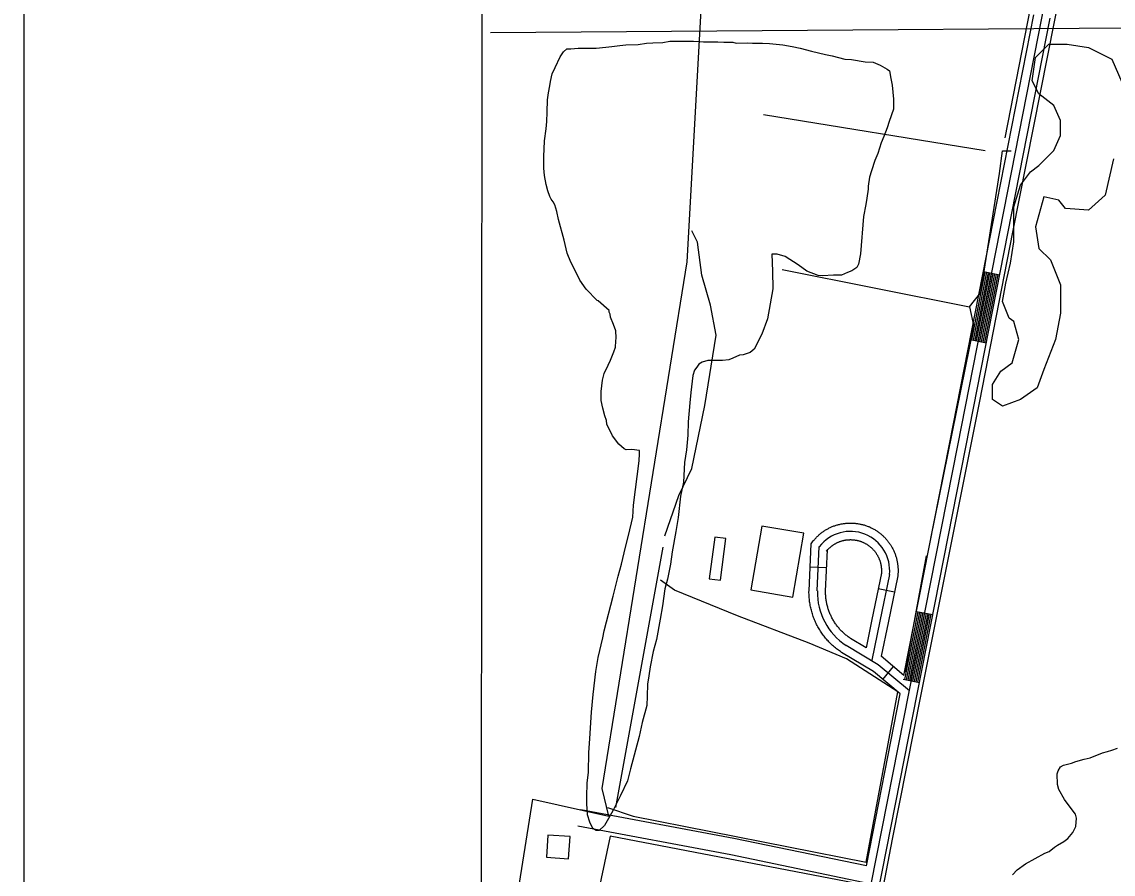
# Model space of a CAD drawing. Extents: x 3250478 to 3288318, y 788638 to 816472.
# Drawn here: x 3253812 to 3255782, y 801325 to 802863 of the extents above; entities that cross this region are included whole.
import ezdxf

# ---------------------------------------------------------------- set-up
doc = ezdxf.new("R2010")
doc.units = 0
for name, color, linetype in [('V-ANNO-SYMB', 7, 'Continuous'), ('V-BLDG-OTLN', 7, 'Continuous'), ('V-GRID-FRAM', 7, 'Continuous'), ('V-ROAD-CNTR', 7, 'Continuous'), ('V-SITE-VEGE', 7, 'Continuous'), ('V-TOPO-SHOR', 7, 'Continuous'), ('V-UTIL-LINE', 7, 'Continuous')]:
    doc.layers.add(name, color=color, linetype=linetype)

msp = doc.modelspace()

# ---------------------------------------------------------------- linework, layer by layer
at = {"layer": 'V-ANNO-SYMB'}
msp.add_lwpolyline([(3253811.8, 789856.3), (3286895, 789846.6), (3286901.6, 812763.2), (3253818.4, 812772.8), (3253811.8, 789856.3)], dxfattribs=at)
at = {"layer": 'V-BLDG-OTLN'}
for points in [[(3255147.9, 801953.1), (3255127.9, 801837.8), (3255203.4, 801824.7), (3255223.4, 801940)], [(3255062.7, 801933.1), (3255052.7, 801857.9), (3255073, 801855.2), (3255083, 801930.4)], [(3254798.8, 801352.7), (3254801.5, 801392.6), (3254761.6, 801395.3), (3254758.9, 801355.4)]]:
    msp.add_lwpolyline(points, close=True, dxfattribs=at)
at = {"layer": 'V-GRID-FRAM'}
msp.add_lwpolyline([(3254649.6, 812209.1), (3286070.1, 812200), (3286072.7, 794013.5), (3254636.4, 794022.7), (3254649.6, 812209.1)], dxfattribs=at)
at = {"layer": 'V-ROAD-CNTR'}
for p, q in [((3255547.9, 802412.3), (3255577.3, 802406.5)), ((3255523.8, 802289.6), (3255553.2, 802283.9)), ((3255234.8, 801879.5), (3255264.8, 801878.2)), ((3255387, 801833.6), (3255357.6, 801839.7)), ((3255427.1, 801799.1), (3255456.5, 801793.3)), ((3255366.2, 801676.4), (3255385.5, 801699.4)), ((3255402.9, 801676.5), (3255432.3, 801670.7))]:
    msp.add_line(p, q, dxfattribs=at)
for points in [[(3255286.8, 801011.4), (3255501.5, 802098.2), (3255653.6, 802872.8), (3255791.3, 803582.8), (3255890.8, 804098.8), (3255971.6, 804514.4), (3256065.6, 805024.8), (3256119, 805300.9)], [(3255404.3, 801683.6), (3255486.7, 802101.1), (3255638.8, 802875.7)], [(3255301.5, 801008.4), (3255516.2, 802095.3), (3255668.3, 802870)], [(3255526.7, 802289.1), (3255550.8, 802411.7)], [(3255529.7, 802288.5), (3255553.7, 802411.1)], [(3255532.6, 802287.9), (3255556.7, 802410.6)], [(3255535.5, 802287.3), (3255559.6, 802410)], [(3255538.5, 802286.8), (3255562.6, 802409.4)], [(3255541.4, 802286.2), (3255565.5, 802408.8)], [(3255544.4, 802285.6), (3255568.5, 802408.3)], [(3255547.3, 802285), (3255571.4, 802407.7)], [(3255550.3, 802284.4), (3255574.4, 802407.1)], [(3255397.7, 801650), (3255349.2, 801690.7), (3255291.8, 801724.9), (3255289.7, 801726.4), (3255287.8, 801727.7), (3255286, 801729), (3255284.2, 801730.4), (3255282.3, 801731.8), (3255280.6, 801733.2), (3255278.9, 801734.6), (3255277.1, 801736.1), (3255275.4, 801737.6), (3255273.7, 801739.2), (3255272.1, 801740.8), (3255270.5, 801742.3), (3255268.9, 801744), (3255267.3, 801745.7), (3255265.9, 801747.3), (3255264.3, 801749), (3255262.9, 801750.8), (3255261.4, 801752.6), (3255260, 801754.4), (3255258.7, 801756.1), (3255257.3, 801758), (3255256, 801759.9), (3255254.7, 801761.7), (3255253.5, 801763.6), (3255252.3, 801765.6), (3255251.1, 801767.5), (3255250, 801769.5), (3255248.8, 801771.5), (3255247.7, 801773.5), (3255246.7, 801775.5), (3255245.7, 801777.5), (3255244.7, 801779.6), (3255243.8, 801781.7), (3255242.9, 801783.7), (3255242.1, 801785.8), (3255241.2, 801788), (3255240.5, 801790.1), (3255239.7, 801792.2), (3255239, 801794.4), (3255238.3, 801796.6), (3255237.7, 801798.8), (3255237.1, 801801), (3255236.5, 801803.2), (3255236, 801805.4), (3255235.5, 801807.6), (3255235.1, 801809.8), (3255234.7, 801812.1), (3255234.3, 801814.3), (3255234, 801816.6), (3255233.7, 801818.8), (3255233.5, 801821.1), (3255233.3, 801823.4), (3255233.1, 801825.6), (3255233, 801827.9), (3255232.9, 801830.2), (3255232.8, 801832.5), (3255232.8, 801834.7), (3255232.9, 801836.4), (3255236.8, 801921.3), (3255240.6, 801926.2), (3255241.5, 801927.4), (3255242.5, 801928.5), (3255243.4, 801929.6), (3255244.5, 801930.8), (3255245.5, 801931.8), (3255246.5, 801932.9), (3255247.6, 801934), (3255248.7, 801935.1), (3255249.8, 801936.1), (3255250.9, 801937), (3255252, 801938), (3255253.2, 801939), (3255254.4, 801940), (3255255.5, 801940.9), (3255256.7, 801941.8), (3255257.9, 801942.7), (3255259.2, 801943.5), (3255260.4, 801944.4), (3255261.6, 801945.2), (3255262.9, 801946), (3255264.2, 801946.7), (3255265.5, 801947.5), (3255266.8, 801948.2), (3255268.2, 801948.9), (3255269.5, 801949.6), (3255270.8, 801950.2), (3255272.2, 801950.9), (3255273.6, 801951.5), (3255274.9, 801952.1), (3255276.3, 801952.6), (3255277.7, 801953.2), (3255279.2, 801953.7), (3255280.6, 801954.1), (3255282, 801954.6), (3255283.5, 801955.1), (3255284.9, 801955.5), (3255286.3, 801955.8), (3255287.8, 801956.2)], [(3255287.8, 801956.2), (3255289.3, 801956.6), (3255290.7, 801956.9), (3255292.2, 801957.1), (3255293.6, 801957.4), (3255295.2, 801957.6), (3255296.6, 801957.8), (3255298.1, 801958), (3255299.6, 801958.2), (3255301.1, 801958.3), (3255302.6, 801958.4), (3255304.1, 801958.5), (3255305.6, 801958.5), (3255307.1, 801958.6), (3255308.6, 801958.6), (3255310.1, 801958.5), (3255311.6, 801958.5), (3255313.1, 801958.4), (3255314.6, 801958.3), (3255316.1, 801958.2), (3255317.6, 801958), (3255319.1, 801957.8), (3255320.5, 801957.6), (3255322, 801957.4), (3255323.5, 801957.1), (3255325, 801956.8), (3255326.4, 801956.5), (3255327.9, 801956.2), (3255329.4, 801955.8), (3255330.8, 801955.4), (3255332.3, 801955), (3255333.7, 801954.5), (3255335.1, 801954.1), (3255336.5, 801953.6), (3255337.9, 801953.1), (3255339.4, 801952.5), (3255340.7, 801952), (3255342.1, 801951.4), (3255343.4, 801950.8), (3255344.9, 801950.1), (3255346.2, 801949.5), (3255347.5, 801948.8), (3255348.8, 801948.1), (3255350.1, 801947.4), (3255351.5, 801946.6), (3255352.7, 801945.8), (3255354, 801945.1), (3255355.3, 801944.2), (3255356.5, 801943.4), (3255357.7, 801942.5), (3255358.9, 801941.6), (3255360.1, 801940.7), (3255361.3, 801939.8), (3255362.5, 801938.8), (3255363.6, 801937.9), (3255364.8, 801936.9), (3255365.9, 801935.9), (3255367, 801934.9), (3255368, 801933.9), (3255369.1, 801932.8), (3255370.2, 801931.7), (3255371.2, 801930.6), (3255372.2, 801929.5), (3255373.1, 801928.4), (3255374.1, 801927.2), (3255375.1, 801926), (3255376, 801924.9), (3255376.9, 801923.7), (3255377.8, 801922.4), (3255378.6, 801921.2), (3255379.5, 801920), (3255380.3, 801918.7), (3255381.1, 801917.4), (3255381.8, 801916.1), (3255382.6, 801914.9), (3255383.3, 801913.5), (3255384, 801912.2), (3255384.7, 801910.9), (3255385.3, 801909.5), (3255386, 801908.2), (3255386.6, 801906.8), (3255387.2, 801905.4), (3255387.7, 801904.1), (3255388.3, 801902.6), (3255388.8, 801901.2), (3255389.3, 801899.8), (3255389.7, 801898.4), (3255390.2, 801896.9), (3255390.6, 801895.5), (3255391, 801894.1), (3255391.3, 801892.6), (3255391.7, 801891.1), (3255392, 801889.6), (3255392.2, 801888.2), (3255392.5, 801886.7), (3255392.7, 801885.2), (3255392.9, 801883.7), (3255393.1, 801882.3), (3255393.3, 801880.7), (3255393.4, 801879.3), (3255393.5, 801877.8)], [(3255335.8, 801733.6), (3255307.8, 801750.3), (3255306.6, 801751.1), (3255305.2, 801752.1), (3255303.8, 801753.2), (3255302.3, 801754.2), (3255301, 801755.3), (3255299.6, 801756.4), (3255298.2, 801757.5), (3255296.9, 801758.6), (3255295.6, 801759.8), (3255294.3, 801761), (3255293.1, 801762.2), (3255291.8, 801763.5), (3255290.6, 801764.7), (3255289.4, 801766), (3255288.2, 801767.3), (3255287.1, 801768.6), (3255286, 801770), (3255284.9, 801771.3), (3255283.8, 801772.7), (3255282.7, 801774.1), (3255281.7, 801775.5), (3255280.7, 801776.9), (3255279.7, 801778.4), (3255278.7, 801779.8), (3255277.8, 801781.3), (3255276.9, 801782.8), (3255276, 801784.3), (3255275.1, 801785.8), (3255274.3, 801787.4), (3255273.5, 801789), (3255272.7, 801790.5), (3255272, 801792.1), (3255271.3, 801793.7), (3255270.6, 801795.3), (3255269.9, 801797), (3255269.3, 801798.5), (3255268.7, 801800.2), (3255268.1, 801801.9), (3255267.6, 801803.5), (3255267.1, 801805.2), (3255266.6, 801806.9), (3255266.1, 801808.6), (3255265.7, 801810.3), (3255265.3, 801812), (3255264.9, 801813.7), (3255264.6, 801815.4), (3255264.3, 801817.1), (3255264, 801818.9), (3255263.7, 801820.6), (3255263.5, 801822.3), (3255263.3, 801824.1), (3255263.2, 801825.8), (3255263, 801827.6), (3255262.9, 801829.4), (3255262.9, 801831.1), (3255262.8, 801832.8), (3255262.8, 801834.6), (3255262.8, 801835.5), (3255266.3, 801910.4), (3255264, 801907.5), (3255264.6, 801908.2), (3255265.3, 801909), (3255265.9, 801909.8), (3255266.5, 801910.5), (3255267.2, 801911.2), (3255267.9, 801911.9), (3255268.6, 801912.6), (3255269.3, 801913.2), (3255270, 801913.9), (3255270.8, 801914.6), (3255271.5, 801915.2), (3255272.2, 801915.8), (3255273, 801916.4), (3255273.8, 801917.1), (3255274.5, 801917.6), (3255275.3, 801918.2), (3255276.1, 801918.8), (3255276.9, 801919.3), (3255277.8, 801919.8), (3255278.6, 801920.4), (3255279.4, 801920.9), (3255280.3, 801921.3), (3255281.1, 801921.8), (3255282, 801922.3), (3255282.9, 801922.7), (3255283.7, 801923.2), (3255284.6, 801923.6), (3255285.5, 801923.9), (3255286.4, 801924.3), (3255287.3, 801924.7), (3255288.2, 801925), (3255289.1, 801925.4), (3255290.1, 801925.7), (3255291, 801926), (3255291.9, 801926.3), (3255292.9, 801926.5), (3255293.8, 801926.8), (3255294.7, 801927)], [(3255294.7, 801927), (3255295.7, 801927.3), (3255296.6, 801927.5), (3255297.6, 801927.6), (3255298.6, 801927.8), (3255299.5, 801928), (3255300.5, 801928.1), (3255301.5, 801928.2), (3255302.4, 801928.3), (3255303.4, 801928.4), (3255304.4, 801928.5), (3255305.4, 801928.5), (3255306.4, 801928.5), (3255307.3, 801928.6), (3255308.3, 801928.6), (3255309.3, 801928.5), (3255310.2, 801928.5), (3255311.2, 801928.5), (3255312.2, 801928.4), (3255313.2, 801928.3), (3255314.1, 801928.2), (3255315.1, 801928.1), (3255316.1, 801927.9), (3255317.1, 801927.8), (3255318, 801927.6), (3255319, 801927.4), (3255319.9, 801927.2), (3255320.9, 801927), (3255321.8, 801926.8), (3255322.8, 801926.5), (3255323.7, 801926.2), (3255324.6, 801926), (3255325.6, 801925.6), (3255326.5, 801925.3), (3255327.4, 801925), (3255328.3, 801924.7), (3255329.2, 801924.3), (3255330.1, 801923.9), (3255331, 801923.5), (3255331.9, 801923.1), (3255332.7, 801922.7), (3255333.6, 801922.2), (3255334.5, 801921.7), (3255335.4, 801921.3), (3255336.2, 801920.8), (3255337, 801920.3), (3255337.9, 801919.8), (3255338.7, 801919.2), (3255339.5, 801918.7), (3255340.3, 801918.1), (3255341.1, 801917.6), (3255341.8, 801917), (3255342.6, 801916.4), (3255343.3, 801915.8), (3255344.1, 801915.1), (3255344.9, 801914.5), (3255345.6, 801913.8), (3255346.3, 801913.1), (3255347, 801912.5), (3255347.7, 801911.8), (3255348.3, 801911.1), (3255349, 801910.4), (3255349.7, 801909.6), (3255350.3, 801908.9), (3255350.9, 801908.2), (3255351.5, 801907.4), (3255352.2, 801906.6), (3255352.8, 801905.8), (3255353.3, 801905.1), (3255353.9, 801904.3), (3255354.4, 801903.5), (3255355, 801902.6), (3255355.5, 801901.8), (3255356, 801901), (3255356.5, 801900.1), (3255356.9, 801899.3), (3255357.4, 801898.4), (3255357.8, 801897.5), (3255358.3, 801896.6), (3255358.7, 801895.8), (3255359, 801894.9), (3255359.4, 801894), (3255359.8, 801893), (3255360.2, 801892.2), (3255360.5, 801891.3), (3255360.8, 801890.3), (3255361.1, 801889.4), (3255361.4, 801888.5), (3255361.7, 801887.5), (3255361.9, 801886.5), (3255362.1, 801885.6), (3255362.4, 801884.7), (3255362.6, 801883.7), (3255362.7, 801882.8), (3255362.9, 801881.8), (3255363.1, 801880.8), (3255363.2, 801879.9), (3255363.3, 801878.9), (3255363.4, 801877.9), (3255363.5, 801877), (3255363.6, 801876)], [(3255247.8, 801836), (3255251.5, 801915.9)], [(3255363.6, 801876), (3255363.6, 801875), (3255363.7, 801874), (3255363.7, 801873.1), (3255363.7, 801872.1), (3255363.6, 801871.1), (3255363.6, 801870.1), (3255363.6, 801869.2), (3255363.5, 801868.1), (3255363.4, 801867.3), (3255363.5, 801868.1), (3255346.1, 801784.3), (3255335.8, 801733.6)], [(3255393.5, 801877.8), (3255393.6, 801876.3), (3255393.6, 801874.8), (3255393.7, 801873.2), (3255393.7, 801871.8), (3255393.6, 801870.3), (3255393.6, 801868.8), (3255393.5, 801867.3), (3255393.4, 801865.8), (3255393.3, 801864.2), (3255393.1, 801863.2), (3255375.5, 801778.3), (3255363.2, 801718.1)], [(3255378.3, 801865.7), (3255360.8, 801781.3), (3255346.5, 801711.3)], [(3255405.8, 801675.9), (3255430.1, 801798.5)], [(3255408.8, 801675.3), (3255433, 801797.9)], [(3255411.7, 801674.7), (3255435.9, 801797.4)], [(3255414.7, 801674.1), (3255438.9, 801796.8)], [(3255417.6, 801673.6), (3255441.8, 801796.2)], [(3255420.5, 801673), (3255444.8, 801795.6)], [(3255423.5, 801672.4), (3255447.7, 801795)], [(3255426.4, 801671.8), (3255450.7, 801794.4)], [(3255429.4, 801671.2), (3255453.6, 801793.9)], [(3255414.1, 801655.8), (3255357.9, 801702.9), (3255299.8, 801737.6)], [(3255404.3, 801683.6), (3255363.2, 801718.1)], [(3255336.4, 801339.6), (3255397.7, 801650)], [(3255336.4, 801339.6), (3255097.3, 801389.3), (3254821, 801440.8)], [(3255330.5, 801310.1), (3255091.5, 801359.9), (3254815.5, 801411.3)]]:
    msp.add_lwpolyline(points, dxfattribs=at)
for centre, radius, start, end in [((3255307.7, 801872.6), 70.9, 354.3491, 142.4267), ((3255363.2, 801834), 115.3, 179.0338, 236.6896)]:
    msp.add_arc(centre, radius, start, end, dxfattribs=at)
at = {"layer": 'V-SITE-VEGE'}
for points in [[(3254852, 802359.6), (3254850.2, 802360.4), (3254830.3, 802380.8), (3254819.3, 802396.7), (3254809.2, 802418.1), (3254802.9, 802429.6), (3254796.4, 802445.7), (3254790.8, 802468.9), (3254780.5, 802506.3), (3254777.7, 802520.6), (3254773.9, 802533.1), (3254771.2, 802538.4), (3254767.6, 802542.8), (3254764.8, 802548.1), (3254761.1, 802557.9), (3254758.3, 802569.5), (3254755.4, 802585.6), (3254754.4, 802599), (3254754.1, 802620.5), (3254754.9, 802633), (3254755.6, 802648.2), (3254758.1, 802669.7), (3254759.7, 802683.1), (3254760.4, 802700.1), (3254761, 802722.5), (3254762.7, 802735), (3254765.2, 802747.6), (3254766, 802755.7), (3254769.4, 802769.1), (3254774.7, 802780.8), (3254783.4, 802799.7), (3254789.5, 802808.7), (3254795.7, 802814.1), (3254802.9, 802814.2), (3254816.3, 802815.3), (3254848.5, 802815.6), (3254866.3, 802817.6), (3254877.1, 802818.6), (3254891.4, 802820.6), (3254902.1, 802821.6), (3254924.4, 802821.9), (3254939.6, 802824.7), (3254951.2, 802824.9), (3254969.1, 802826), (3254981.6, 802827.9), (3255024.5, 802828.4), (3255042.4, 802826.8), (3255068.4, 802827.1), (3255079.1, 802826.3), (3255095.2, 802826.5), (3255101.5, 802824.8), (3255122, 802825.1), (3255131, 802824.3), (3255148.9, 802824.5), (3255161.4, 802823.7), (3255185.6, 802821.3), (3255202.6, 802818.8), (3255217, 802815.4), (3255237.6, 802810.3), (3255262.7, 802804.3), (3255274.4, 802801.8), (3255297.7, 802795.8), (3255309.3, 802795), (3255334.4, 802790.8), (3255348.7, 802790.1), (3255361.3, 802784.9), (3255373.9, 802777.9), (3255378.4, 802774.4), (3255380.4, 802761), (3255383.2, 802748.5), (3255385.3, 802723.5), (3255385.5, 802705.6), (3255377.7, 802683.1), (3255374.2, 802671.5), (3255368.1, 802656.2), (3255362.9, 802644.5), (3255356.9, 802625.6), (3255351.7, 802613.1), (3255345.6, 802594.2), (3255342.2, 802582.5), (3255339.7, 802566.4), (3255339.7, 802561.1), (3255337.2, 802544.9), (3255335.6, 802533.3), (3255331.4, 802511.8), (3255325.9, 802444.6), (3255322.5, 802425.8), (3255319, 802419.5), (3255310.1, 802414), (3255302.1, 802410.4), (3255291.4, 802405.8), (3255277.1, 802405.6), (3255257.5, 802404.5), (3255249.4, 802405.3), (3255228.8, 802413.1), (3255213.4, 802424.5), (3255190, 802439.5), (3255175.6, 802443.8), (3255165.8, 802443.7), (3255167, 802413.3), (3255167.4, 802381.1)], [(3255782.5, 802616.1), (3255767.6, 802550.2), (3255737.6, 802523.2), (3255695.7, 802526.2), (3255683.8, 802541.2), (3255656.8, 802547.2), (3255641.8, 802493.2), (3255647.8, 802454.3), (3255668.8, 802433.3), (3255686.7, 802388.4), (3255686.7, 802337.5), (3255677.8, 802289.5), (3255656.8, 802235.6), (3255644.8, 802202.7), (3255614.9, 802181.7), (3255582, 802169.7), (3255564, 802181.7), (3255564, 802208.6), (3255579, 802232.6), (3255599.9, 802247.6), (3255611.9, 802289.5), (3255602.9, 802322.5), (3255594, 802328.5), (3255582, 802358.4), (3255588, 802391.4), (3255596.9, 802427.3), (3255602.9, 802466.3), (3255602.9, 802529.2), (3255614.9, 802568.1), (3255632.9, 802592.1), (3255647.8, 802604.1), (3255674.8, 802631.1), (3255686.7, 802658), (3255686.7, 802685), (3255674.8, 802711.9), (3255647.8, 802732.9), (3255635.9, 802756.9), (3255641.8, 802798.8), (3255665.8, 802822.8), (3255698.7, 802822.8), (3255737.6, 802816.8), (3255779.5, 802795.8), (3255797.5, 802753.9)], [(3255167.4, 802381.1), (3255158.2, 802327.3), (3255147.8, 802299.5), (3255133.8, 802272.5), (3255126.7, 802266.1), (3255114.2, 802262.4), (3255107.1, 802261.4), (3255095.5, 802255.9), (3255088.4, 802253.2), (3255076.8, 802252.1), (3255050, 802251.8), (3255040.2, 802249), (3255033.9, 802245.4), (3255030.4, 802240), (3255026, 802234.6), (3255023.4, 802224.7), (3255021.8, 802214.8), (3255019.3, 802194.2), (3255017.8, 802175.4), (3255014.6, 802141.4), (3255014, 802117.3), (3255011.6, 802090.4), (3255008.3, 802068), (3255006, 802032.2), (3255000.9, 802007.1), (3254996.9, 801968.6), (3254992.7, 801943.5), (3254986, 801906.8), (3254982.7, 801884.4), (3254977.6, 801857.5), (3254972.4, 801839.5), (3254968.3, 801809.1), (3254964.1, 801784.9), (3254957.4, 801748.1), (3254951.4, 801726.6), (3254946.3, 801698.8), (3254943.8, 801682.7), (3254941.3, 801667.5), (3254940.7, 801646), (3254940, 801629), (3254931.4, 801598.5), (3254926.3, 801573.4), (3254910.9, 801515.1), (3254904.9, 801493.5), (3254892.7, 801466.6), (3254879.6, 801440.5), (3254870.8, 801425.2), (3254863.8, 801412.6), (3254854.1, 801403.5), (3254848.7, 801403.5), (3254842.4, 801407), (3254836.9, 801418.5), (3254833.2, 801431.9), (3254832, 801452.5), (3254831.9, 801465), (3254832.5, 801489.1), (3254835, 801508.8), (3254835.5, 801543.7), (3254836.9, 801569.7), (3254840, 801617.1), (3254843.2, 801649.3), (3254848.1, 801690.5), (3254852.2, 801715.6), (3254860.8, 801751.5), (3254863.3, 801764.1), (3254879.6, 801826.8), (3254888.1, 801862.7), (3254894.1, 801884.2), (3254901.8, 801914.7), (3254906.9, 801936.3), (3254914.6, 801969.4), (3254916.1, 801990.9), (3254926, 802070.6), (3254926.7, 802083.2), (3254926.6, 802089.4), (3254913.2, 802091.1), (3254902.5, 802090.9), (3254898.9, 802092.7), (3254889.8, 802100.6), (3254878, 802115.7), (3254867.9, 802137), (3254867, 802143.3), (3254864.2, 802152.2), (3254860.5, 802165.6), (3254857.6, 802179.9), (3254857.4, 802196), (3254859.9, 802216.6), (3254863.3, 802228.2), (3254870.3, 802243.5), (3254874.7, 802252.5), (3254880.7, 802267.8), (3254883.3, 802275.8), (3254884.1, 802286.6), (3254884.9, 802292.9), (3254883.9, 802305.4), (3254880.2, 802317), (3254874.7, 802330.3), (3254873.7, 802335.7), (3254871.9, 802339.2), (3254871.8, 802341.9), (3254852, 802359.6)], [(3255600, 801323.6), (3255608.8, 801332.6), (3255623.9, 801343.6), (3255658.6, 801362.7), (3255666.6, 801365.5), (3255676.3, 801373.7), (3255681.6, 801377.3), (3255693.2, 801383.7), (3255700.3, 801389.1), (3255709.1, 801400), (3255714.3, 801410.8), (3255716, 801426), (3255714.1, 801433.1), (3255702.3, 801448.2), (3255694.1, 801459.7), (3255684.1, 801477.5), (3255681.3, 801486.4), (3255681, 801506.1), (3255682.8, 801511.5), (3255687.2, 801518.7), (3255692.5, 801521.4), (3255706.8, 801525.2), (3255714.8, 801527.9), (3255729.9, 801532.6), (3255740.6, 801534.5), (3255762.9, 801543.7), (3255771.8, 801546.5), (3255779.8, 801548.4), (3255789.6, 801552.1)]]:
    msp.add_lwpolyline(points, dxfattribs=at)
at = {"layer": 'V-TOPO-SHOR'}
for p, q in [((3255551.1, 802630.5), (3255150.7, 802695.2)), ((3255452.8, 801930.4), (3255530.4, 802312.7)), ((3254884.3, 801444.9), (3254969.7, 801915.1)), ((3255406.2, 801690.2), (3255445, 801899.4))]:
    msp.add_line(p, q, dxfattribs=at)
for points in [[(3254859.5, 801479.7), (3255013.1, 802430.1), (3255043.9, 802982), (3255166.8, 803901.8)], [(3255587.3, 802653.7), (3255683, 803147.1), (3255727, 803340.9), (3255765.8, 803570.8), (3255778.8, 803568.2)], [(3256176.4, 802875.7), (3255688.1, 802927.6), (3255600.2, 802483.2), (3255540.7, 802178.4), (3255434.6, 801648.8), (3255382.9, 801387.9), (3255225, 800561.3), (3255183.6, 800377.9), (3255194, 800362.4), (3255209.5, 800367.5), (3255232.7, 800385.6), (3255444.6, 800455.3), (3255522.1, 800457.9), (3255533.8, 800482.1)], [(3255522.6, 802348.9), (3255543.3, 802374.7), (3255577, 802589.2), (3255582.1, 802630.5), (3255597.6, 802630.5)], [(3254972.3, 801935.7), (3254998.1, 802008.1), (3255021.4, 802057.1), (3255044.7, 802170.8), (3255065.4, 802297.4), (3255055, 802351.6), (3255039.6, 802405.9), (3255031.8, 802465.3), (3255021.5, 802486)], [(3255184.2, 802416.2), (3255522.6, 802348.9), (3255530.4, 802312.7)], [(3254868.8, 801444.9), (3254915.3, 801429.4), (3255336.3, 801346.6), (3255393.3, 801654), (3255300.3, 801713.5), (3255233.1, 801741.9), (3255104, 801791), (3254990.3, 801837.6), (3254964.5, 801855.7)], [(3254744.6, 800930.9), (3254796.4, 801204.7), (3254718.9, 801220.2), (3254700.8, 801225.4), (3254698.2, 801233.1), (3254734.4, 801460.5), (3254871.4, 801429.4), (3254859.5, 801479.7)], [(3255142.3, 800349.5), (3255256.1, 800925.5), (3255318.2, 801232.9), (3255331.2, 801305.3), (3254873.9, 801393.2), (3254786, 800979.9)]]:
    msp.add_lwpolyline(points, dxfattribs=at)
at = {"layer": 'V-UTIL-LINE'}
msp.add_lwpolyline([(3254657.6, 802843.9), (3256292.9, 802856.1), (3258992.6, 802796.4)], dxfattribs=at)

doc.saveas('drawing.dxf')
